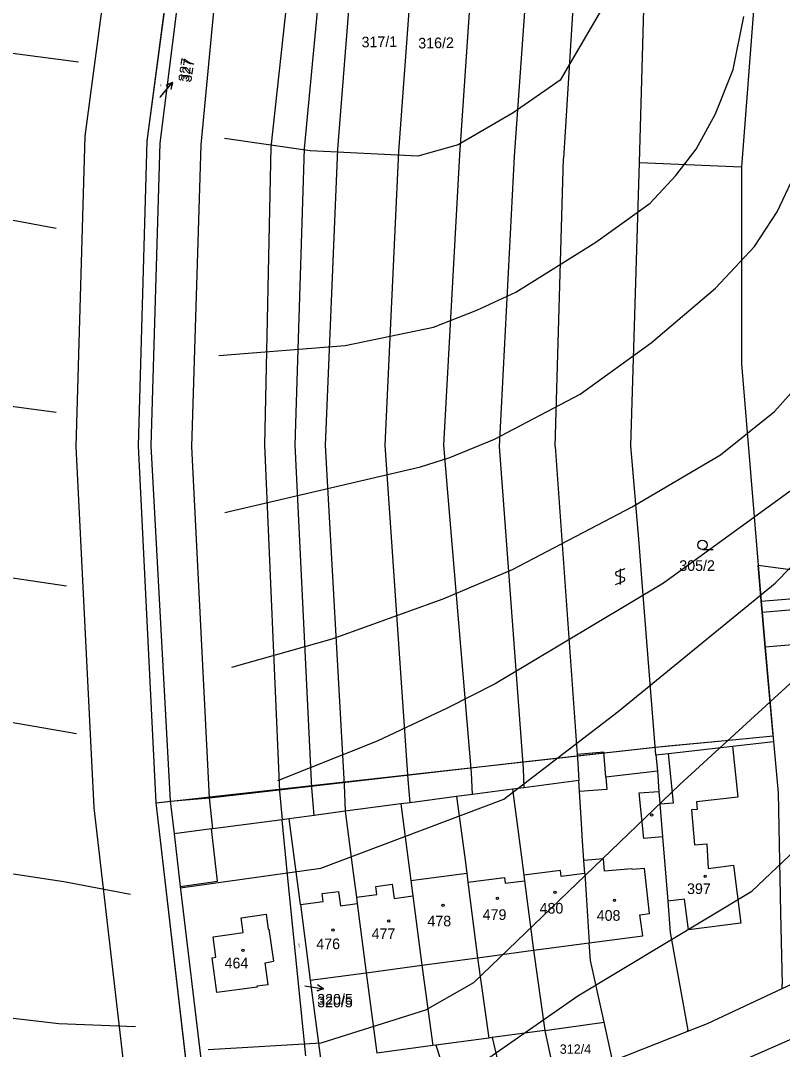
# Model space of a CAD drawing. Extents: x -555860 to -552701, y -1187050 to -1182291.
# Drawn here: x -555043.2 to -554921.4, y -1184505.6 to -1184341.2 of the extents above; entities that cross this region are included whole.
import ezdxf

# ---------------------------------------------------------------- set-up
doc = ezdxf.new("R2010")
doc.units = 0
for name, color, linetype in [('CYKLISTI_stav', 7, 'Continuous'), ('LEG_2b', 7, 'Continuous'), ('Level 16', 7, 'Continuous'), ('Level 25', 7, 'Continuous'), ('Level 28', 7, 'Continuous'), ('Level 30', 7, 'Continuous'), ('Level 32', 7, 'Continuous'), ('Level 40', 7, 'Continuous'), ('Level 41', 7, 'Continuous'), ('navrh_BV', 7, 'Continuous'), ('Poz předměty', 7, 'Continuous'), ('stav_BV', 7, 'Continuous')]:
    doc.layers.add(name, color=color, linetype=linetype)

msp = doc.modelspace()

# ---------------------------------------------------------------- linework, layer by layer
at = {"layer": 'CYKLISTI_stav'}
for p, q in [((-554929.38, -1184457.16), (-554928.54, -1184465.33)), ((-554938.82, -1184466.21), (-554939.64, -1184458.33)), ((-554944.28, -1184464.62), (-554941.16, -1184464.42)), ((-554943.57, -1184471.91), (-554944.28, -1184464.62)), ((-554928.54, -1184465.33), (-554935.16, -1184466.04)), ((-554935.16, -1184466.04), (-554935.03, -1184467.26)), ((-554941, -1184466.36), (-554938.82, -1184466.21)), ((-554935.03, -1184467.26), (-554935.93, -1184467.35)), ((-554935.93, -1184467.35), (-554935.45, -1184472.91)), ((-555011.69, -1184478.74), (-555012.69, -1184470.39)), ((-554940.57, -1184471.64), (-554943.57, -1184471.91)), ((-554935.45, -1184472.91), (-554933.51, -1184472.76)), ((-554980.78, -1184478.63), (-554971.87, -1184477.44)), ((-554956.87, -1184477.02), (-554962.74, -1184477.79)), ((-554956.75, -1184478.01), (-554956.87, -1184477.02)), ((-554952.99, -1184477.54), (-554956.75, -1184478.01)), ((-554929.24, -1184476.2), (-554928.03, -1184485.45)), ((-555017.69, -1184479.59), (-555011.69, -1184478.74)), ((-554986.42, -1184479.59), (-554983.79, -1184479.24)), ((-554983.79, -1184479.24), (-554983.49, -1184481.52)), ((-554971.68, -1184478.91), (-554965.84, -1184478.13)), ((-554965.84, -1184478.13), (-554965.71, -1184479.07)), ((-554965.71, -1184479.07), (-554962.63, -1184478.7)), ((-554989.51, -1184481.32), (-554986.24, -1184480.88)), ((-554986.24, -1184480.88), (-554986.42, -1184479.59)), ((-554998.44, -1184482.49), (-554994.79, -1184482.01)), ((-554983.49, -1184481.52), (-554980.47, -1184481.11)), ((-554937.06, -1184481.62), (-554939.74, -1184481.91)), ((-554936.4, -1184486.54), (-554937.06, -1184481.62)), ((-555007.91, -1184484.59), (-555003.94, -1184484.01)), ((-555003.94, -1184484.01), (-555003.63, -1184486.43)), ((-554943.72, -1184487.49), (-554944.19, -1184484.12)), ((-555007.75, -1184485.76), (-555007.91, -1184484.59)), ((-555007.59, -1184486.97), (-555007.75, -1184485.76)), ((-554928.03, -1184485.45), (-554936.4, -1184486.54)), ((-555012.42, -1184487.64), (-555009.79, -1184487.28)), ((-555009.79, -1184487.28), (-555007.59, -1184486.97)), ((-555003.63, -1184486.43), (-555003.48, -1184486.41)), ((-555003.48, -1184486.41), (-555002.77, -1184491.55)), ((-554952.28, -1184488.58), (-554943.72, -1184487.49)), ((-555011.97, -1184490.9), (-555012.42, -1184487.64)), ((-554961.21, -1184489.78), (-554952.28, -1184488.58)), ((-554970.13, -1184490.98), (-554961.21, -1184489.78)), ((-555012.57, -1184490.98), (-555011.97, -1184490.9)), ((-555011.79, -1184496.56), (-555012.57, -1184490.98)), ((-555004.11, -1184491.78), (-555002.77, -1184491.55)), ((-555003.59, -1184495.3), (-555004.11, -1184491.78)), ((-554987.96, -1184493.37), (-554979.04, -1184492.17)), ((-554979.04, -1184492.17), (-554970.13, -1184490.98)), ((-554996.87, -1184494.57), (-554987.96, -1184493.37)), ((-555005.39, -1184495.68), (-555011.79, -1184496.56)), ((-555003.59, -1184495.3), (-555005.41, -1184495.53)), ((-555005.41, -1184495.53), (-555005.39, -1184495.68))]:
    msp.add_line(p, q, dxfattribs=at)
for points in [[(-554924.65, -1184435.72), (-554914.69, -1184434.88), (-554914.08, -1184440.49), (-554924.15, -1184441.36)], [(-554949.62, -1184462.13), (-554949.46, -1184464.09), (-554953.84, -1184464.42)], [(-554933.51, -1184472.76), (-554933.27, -1184476.73), (-554929.24, -1184476.2)], [(-554944.19, -1184484.12), (-554942.63, -1184483.92), (-554943.46, -1184476.72), (-554945.43, -1184476.9), (-554945.45, -1184476.76), (-554949.82, -1184477.15), (-554950, -1184475.16), (-554953.14, -1184475.45)], [(-554994.79, -1184482.01), (-554994.96, -1184480.73), (-554992.37, -1184480.39)], [(-554992.37, -1184480.39), (-554992.07, -1184482.66), (-554989.39, -1184482.31)]]:
    msp.add_lwpolyline(points, dxfattribs=at)
at = {"layer": 'Level 16'}
for p, q in [((-555020.84, -1184353.4), (-555018.93, -1184351.09)), ((-555018.93, -1184351.09), (-555019.95, -1184351.54)), ((-555018.93, -1184351.09), (-555019.18, -1184352.18)), ((-554997.75, -1184495.49), (-554994.78, -1184495.95)), ((-554994.78, -1184495.95), (-554995.7, -1184495.3)), ((-554994.78, -1184495.95), (-554995.85, -1184496.29))]:
    msp.add_line(p, q, dxfattribs=at)
msp.add_lwpolyline([(-555020.92, -1184353.5), (-555020.84, -1184353.4)], dxfattribs=at)
at = {"layer": 'Level 25'}
for p, q in [((-554934.2, -1184425.74), (-554932.45, -1184425.74)), ((-554946.57, -1184428.8), (-554947.87, -1184429.28)), ((-554947.87, -1184429.88), (-554946.77, -1184430.21)), ((-554947.32, -1184428.8), (-554947.32, -1184431.3)), ((-554948.07, -1184431.3), (-554946.77, -1184430.81))]:
    msp.add_line(p, q, dxfattribs=at)
for centre, radius in [((-554934.2, -1184424.99), 0.75), ((-554942.31, -1184468.17), 0.175), ((-554933.75, -1184477.96), 0.175), ((-554957.76, -1184480.53), 0.175), ((-554975.66, -1184482.59), 0.175), ((-554966.96, -1184481.49), 0.175), ((-554948.25, -1184481.8), 0.175), ((-554984.33, -1184485.1), 0.175), ((-554993.25, -1184486.55), 0.175), ((-555007.64, -1184489.79), 0.175)]:
    msp.add_circle(centre, radius, dxfattribs=at)
for centre, start, end in [((-554947.74, -1184429.58), 113.579, 246.421), ((-554946.9, -1184430.51), 293.574, 66.426)]:
    msp.add_arc(centre, 0.329, start, end, dxfattribs=at)
at = {"layer": 'Level 28'}
msp.add_lwpolyline([(-555015.32, -1184519.62), (-555021.51, -1184466.21), (-555024.33, -1184409.14), (-555022.95, -1184360.44), (-555017.27, -1184317.79), (-555010.19, -1184272.95), (-555002.02, -1184215.93), (-554997.53, -1184189.35), (-554981.81, -1184092.43), (-554978.81, -1184069.43), (-554978.7, -1184068.23), (-554974.97, -1184028.67), (-554971.89, -1183991.64), (-554970.68, -1183959.95), (-554969.62, -1183950.63), (-554970.74, -1183944.48), (-554976.4, -1183875.26), (-554989.16, -1183790.18), (-554998.38, -1183762.03)], dxfattribs=at)
at = {"layer": 'Level 30'}
for points in [[(-555015.32, -1184519.62), (-555021.51, -1184466.21), (-555024.33, -1184409.14), (-555022.95, -1184360.44), (-555017.27, -1184317.79), (-555010.19, -1184272.95), (-555002.02, -1184215.93), (-554997.53, -1184189.35), (-554981.81, -1184092.43), (-554978.81, -1184069.43), (-554978.7, -1184068.23), (-554974.97, -1184028.67), (-554971.89, -1183991.64), (-554970.68, -1183959.95), (-554969.62, -1183950.63), (-554970.74, -1183944.48), (-554976.4, -1183875.26), (-554989.16, -1183790.18), (-554998.38, -1183762.03)], [(-555007.78, -1183765.47), (-554998.93, -1183792.49), (-554986.34, -1183876.41), (-554980.67, -1183945.79), (-554979.72, -1183950.97), (-554980.66, -1183959.19), (-554981.87, -1183991.03), (-554984.93, -1184027.79), (-554988.66, -1184067.3), (-554988.75, -1184068.33), (-554991.71, -1184090.98), (-555007.4, -1184187.72), (-555011.9, -1184214.39), (-555020.08, -1184271.46), (-555027.17, -1184316.35), (-555032.93, -1184359.64), (-555034.34, -1184409.25), (-555031.48, -1184467.03), (-555025.18, -1184521.37)]]:
    msp.add_lwpolyline(points, dxfattribs=at)
at = {"layer": 'Level 32'}
msp.add_lwpolyline([(-555015.32, -1184519.62), (-555021.51, -1184466.21), (-554941.7, -1184457.31), (-554939.69, -1184457.11), (-554929.41, -1184456.14), (-554922.9, -1184455.52), (-554924.15, -1184441.36), (-554924.65, -1184435.72), (-554924.8, -1184434.01), (-554925.29, -1184428.22), (-554889.77, -1184432.98)], dxfattribs=at)
at = {"layer": 'Level 40'}
for points in [[(-555010.51, -1184419.84), (-554979.26, -1184412.54), (-554974.55, -1184411.01), (-554967.43, -1184408.12), (-554953.75, -1184400.89), (-554942.38, -1184392.71), (-554932.12, -1184383.98), (-554925.88, -1184377.32), (-554922.27, -1184371.77), (-554918.68, -1184364.21), (-554916.93, -1184359.51), (-554915.17, -1184354.11), (-554913.05, -1184339.72)], [(-554968.32, -1184507), (-554954.09, -1184497.07), (-554926.29, -1184480.34), (-554905.35, -1184460.52), (-554897.17, -1184449.28), (-554878.59, -1184412.4), (-554869.58, -1184397.15), (-554865.56, -1184392.43), (-554859.74, -1184388), (-554857.4, -1184386.67), (-554854.19, -1184386.06), (-554850.45, -1184385.78), (-554846.15, -1184387.58), (-554843.21, -1184389.97), (-554839.49, -1184394.24), (-554831.73, -1184405.19), (-554814.26, -1184436.8), (-554809.54, -1184447.34), (-554801.36, -1184468.42), (-554798.59, -1184473.69), (-554791.52, -1184483.95), (-554773.1, -1184503.09), (-554773.59, -1184508.07)], [(-555037.48, -1184403.82), (-555074.1, -1184398.95), (-555078.29, -1184398.28)]]:
    msp.add_lwpolyline(points, dxfattribs=at)
at = {"layer": 'Level 41'}
for points in [[(-555009.41, -1184444.53), (-554993.4, -1184439.99), (-554975.66, -1184433.62), (-554964.56, -1184428.9), (-554945.43, -1184418.92), (-554931.28, -1184410.6), (-554922.69, -1184403.67), (-554916.86, -1184397.15), (-554914.5, -1184393.44), (-554911.03, -1184384.85), (-554909.52, -1184378.85), (-554908.82, -1184373.72), (-554904.87, -1184356.37), (-554899.22, -1184320.8)], [(-555017.68, -1184479.79), (-554995.19, -1184476.64), (-554965.95, -1184465.65), (-554947.65, -1184451.64), (-554922.55, -1184431.12), (-554910.21, -1184418.5), (-554900.92, -1184406.86), (-554896.62, -1184399.65), (-554893.43, -1184392.99), (-554887.05, -1184375.59), (-554882.43, -1184360.6), (-554876.22, -1184345.64), (-554870.15, -1184335.76)], [(-554885.82, -1184337.74), (-554896.15, -1184375.09), (-554900.09, -1184387.72), (-554903.28, -1184394.76), (-554906.6, -1184401.59), (-554909.05, -1184405.32), (-554911.32, -1184408.24), (-554919.78, -1184416.15), (-554940.44, -1184431.12), (-554967.33, -1184447.2), (-554975, -1184451.11), (-554986.19, -1184456.36), (-555002.13, -1184462.7)], [(-554950.31, -1184339.43), (-554956.94, -1184350.72), (-554964.42, -1184355.94), (-554973.25, -1184361.05), (-554979.66, -1184362.86), (-554996.88, -1184362.01), (-555010.57, -1184360.04)], [(-555011.47, -1184394.7), (-554991.31, -1184393.1), (-554977.16, -1184390.2), (-554970.24, -1184387.49), (-554964.01, -1184384.6), (-554951.25, -1184376.63), (-554942.52, -1184370.39), (-554938.45, -1184365.96), (-554935.21, -1184361.73), (-554932.1, -1184356.08), (-554929.28, -1184349.03), (-554927.59, -1184340.56)], [(-555033.93, -1184347.82), (-555073.36, -1184342.68)], [(-555122.35, -1184358.6), (-555037.47, -1184374.38)], [(-555061.07, -1184427.79), (-555035.85, -1184431.53)], [(-555013.18, -1184505.66), (-554995.15, -1184504.59), (-554978.42, -1184499.28), (-554970.73, -1184494.92), (-554937.8, -1184463.29), (-554915.2, -1184442.63)], [(-555086.58, -1184446.1), (-555034.25, -1184455.13)], [(-555052.47, -1184476.32), (-555036.27, -1184478.8), (-555025.64, -1184480.82)], [(-555053.03, -1184499.62), (-555037.06, -1184501.49), (-555024.84, -1184501.95)]]:
    msp.add_lwpolyline(points, dxfattribs=at)
at = {"layer": 'navrh_BV'}
for p, q in [((-555022.95, -1184360.44), (-555017.27, -1184317.79)), ((-555015.55, -1184317.88), (-555020.93, -1184360.76)), ((-555014.34, -1184361.07), (-555010.18, -1184318.12)), ((-554998.49, -1184318.69), (-555003.18, -1184361.4)), ((-554997.79, -1184361.65), (-554993.8, -1184318.94)), ((-554989.18, -1184319.15), (-554992.5, -1184361.76)), ((-554982.7, -1184362.13), (-554979.57, -1184319.46)), ((-554972.96, -1184362.65), (-554970.06, -1184319.85)), ((-554961.23, -1184320.08), (-554964.31, -1184362.94)), ((-554953.71, -1184320.39), (-554956.39, -1184363.26)), ((-554944.23, -1184363.88), (-554943.07, -1184320.7)), ((-554924.67, -1184321.82), (-554927.95, -1184364.58)), ((-555024.33, -1184409.14), (-555022.95, -1184360.44)), ((-555020.93, -1184360.76), (-555022.34, -1184409.18)), ((-555015.83, -1184409.34), (-555014.34, -1184361.07)), ((-555003.18, -1184361.4), (-555004.18, -1184409.04)), ((-554999.3, -1184409), (-554997.79, -1184361.65)), ((-554992.5, -1184361.76), (-554994.5, -1184409.13)), ((-554984.9, -1184409.04), (-554982.7, -1184362.13)), ((-554975.54, -1184409.07), (-554972.96, -1184362.65)), ((-554964.31, -1184362.94), (-554966.69, -1184409.24)), ((-554957.72, -1184409.24), (-554956.39, -1184363.26)), ((-554945.63, -1184409.18), (-554944.23, -1184363.88)), ((-554944.23, -1184363.88), (-554927.95, -1184364.58)), ((-554927.95, -1184364.58), (-554927.96, -1184396.06)), ((-554927.96, -1184396.06), (-554925.08, -1184430.8)), ((-555021.51, -1184466.21), (-555024.33, -1184409.14)), ((-555022.34, -1184409.18), (-555019.26, -1184465.9)), ((-555012.99, -1184465.41), (-555015.83, -1184409.34)), ((-555004.18, -1184409.04), (-555001.81, -1184464.36)), ((-554996.64, -1184463.84), (-554999.3, -1184409)), ((-554994.5, -1184409.13), (-554991.48, -1184463.33)), ((-554981.22, -1184462.47), (-554984.9, -1184409.04)), ((-554971.1, -1184461.45), (-554975.54, -1184409.07)), ((-554966.69, -1184409.24), (-554962.83, -1184460.72)), ((-554957.72, -1184409.24), (-554954.23, -1184458.47)), ((-554944.33, -1184424.72), (-554945.63, -1184409.18)), ((-554943.87, -1184430.29), (-554944.33, -1184424.72)), ((-554942.84, -1184443.15), (-554943.87, -1184430.29)), ((-554925.08, -1184430.8), (-554924.8, -1184434.01)), ((-554924.8, -1184434.01), (-554911.09, -1184432.84)), ((-554924.8, -1184434.01), (-554924.65, -1184435.72)), ((-554924.65, -1184435.72), (-554924.15, -1184441.36)), ((-554924.15, -1184441.36), (-554922.82, -1184456.41)), ((-554941.63, -1184458.56), (-554942.84, -1184443.15)), ((-554939.64, -1184458.33), (-554929.38, -1184457.16)), ((-554929.38, -1184457.16), (-554922.82, -1184456.41)), ((-554922.82, -1184456.41), (-554922.1, -1184464.6)), ((-554949.94, -1184458.14), (-554954.23, -1184458.47)), ((-554954.23, -1184458.47), (-554954.13, -1184459.84)), ((-554949.62, -1184462.13), (-554949.94, -1184458.14)), ((-554941.63, -1184458.56), (-554939.64, -1184458.33)), ((-554941.63, -1184458.56), (-554941.4, -1184461.15)), ((-554962.83, -1184460.72), (-554962.74, -1184463.81)), ((-554954.13, -1184459.84), (-554953.95, -1184462.65)), ((-554941.4, -1184461.15), (-554949.62, -1184462.13)), ((-554941.4, -1184461.15), (-554941.16, -1184464.42)), ((-554980.92, -1184466.2), (-554981.22, -1184462.47)), ((-554970.92, -1184464.88), (-554971.1, -1184461.45)), ((-554953.95, -1184462.65), (-554962.74, -1184463.81)), ((-554953.84, -1184464.42), (-554953.95, -1184462.65)), ((-555001.81, -1184464.36), (-555001.36, -1184468.91)), ((-554996.23, -1184468.22), (-554996.64, -1184463.84)), ((-554991.48, -1184463.33), (-554991.31, -1184467.57)), ((-554964.57, -1184464.05), (-554970.92, -1184464.88)), ((-554962.74, -1184463.81), (-554964.57, -1184464.05)), ((-554964.57, -1184464.05), (-554963.27, -1184473.67)), ((-554953.57, -1184468.62), (-554953.84, -1184464.42)), ((-554941.16, -1184464.42), (-554941, -1184466.36)), ((-555019.26, -1184465.9), (-555018.65, -1184471.18)), ((-555012.43, -1184470.36), (-555012.99, -1184465.41)), ((-554973.48, -1184465.22), (-554980.92, -1184466.2)), ((-554970.92, -1184464.88), (-554973.48, -1184465.22)), ((-554973.48, -1184465.22), (-554972.19, -1184474.93)), ((-554922.1, -1184464.6), (-554921.7, -1184483.81)), ((-555015.32, -1184519.62), (-555021.51, -1184466.21)), ((-554991.31, -1184467.57), (-554996.23, -1184468.22)), ((-554982.4, -1184466.4), (-554991.31, -1184467.57)), ((-554991.31, -1184467.57), (-554990.02, -1184477.43)), ((-554980.92, -1184466.2), (-554982.4, -1184466.4)), ((-554982.4, -1184466.4), (-554981.1, -1184476.18)), ((-554941, -1184466.36), (-554940.57, -1184471.64)), ((-555001.36, -1184468.91), (-555012.43, -1184470.36)), ((-555000.23, -1184468.75), (-555001.36, -1184468.91)), ((-555000.5, -1184477.72), (-555001.36, -1184468.91)), ((-554996.23, -1184468.22), (-555000.23, -1184468.75)), ((-554998.44, -1184482.49), (-555000.23, -1184468.75)), ((-554953.36, -1184472.29), (-554953.57, -1184468.62)), ((-555012.69, -1184470.39), (-555018.65, -1184471.18)), ((-555012.43, -1184470.36), (-555012.69, -1184470.39)), ((-555018.65, -1184471.18), (-555017.69, -1184479.59)), ((-554953.14, -1184475.45), (-554953.36, -1184472.29)), ((-554940.57, -1184471.64), (-554939.74, -1184481.91)), ((-554963.27, -1184473.67), (-554962.74, -1184477.79)), ((-554972.19, -1184474.93), (-554971.87, -1184477.44)), ((-554952.99, -1184477.54), (-554953.14, -1184475.45)), ((-554990.02, -1184477.43), (-554989.51, -1184481.32)), ((-554981.1, -1184476.18), (-554980.78, -1184478.63)), ((-554971.87, -1184477.44), (-554971.68, -1184478.91)), ((-554952.99, -1184477.54), (-554952.28, -1184488.58)), ((-554997.59, -1184506.66), (-555000.5, -1184477.72)), ((-554980.78, -1184478.63), (-554980.47, -1184481.11)), ((-554971.68, -1184478.91), (-554970.13, -1184490.98)), ((-554962.74, -1184477.79), (-554962.63, -1184478.7)), ((-554962.63, -1184478.7), (-554961.21, -1184489.78)), ((-555017.69, -1184479.59), (-555014.19, -1184508.49)), ((-554998.44, -1184482.49), (-554996.87, -1184494.57)), ((-554989.51, -1184481.32), (-554989.39, -1184482.31)), ((-554989.39, -1184482.31), (-554987.96, -1184493.37)), ((-554980.47, -1184481.11), (-554979.04, -1184492.17)), ((-554939.74, -1184481.91), (-554939.33, -1184486.97)), ((-554921.7, -1184483.81), (-554921.47, -1184495.24)), ((-554939.33, -1184486.97), (-554936.52, -1184502.58)), ((-554952.1, -1184491.44), (-554952.28, -1184488.58)), ((-554921.46, -1184495.88), (-554905.61, -1184488.47)), ((-554961.21, -1184489.78), (-554959.36, -1184502.59)), ((-554979.04, -1184492.17), (-554977.27, -1184505.03)), ((-554970.13, -1184490.98), (-554968.32, -1184503.81)), ((-554949.91, -1184501.3), (-554952.1, -1184491.44)), ((-554987.96, -1184493.37), (-554986.23, -1184506.25)), ((-554996.87, -1184494.57), (-554995.19, -1184507.48)), ((-554921.46, -1184495.88), (-554921.47, -1184495.24)), ((-554933.4, -1184501.47), (-554921.46, -1184495.88)), ((-554959.36, -1184502.59), (-554949.91, -1184501.3)), ((-554948.61, -1184507.11), (-554949.91, -1184501.3)), ((-554936.5, -1184502.7), (-554933.4, -1184501.47)), ((-554916.15, -1184502.31), (-554930.4, -1184508.59)), ((-554968.32, -1184503.81), (-554976.81, -1184504.97)), ((-554967.79, -1184503.74), (-554968.32, -1184503.81)), ((-554959.36, -1184502.59), (-554967.79, -1184503.74)), ((-554967.79, -1184503.74), (-554965.42, -1184513.65)), ((-554959.36, -1184502.59), (-554957.66, -1184510.64)), ((-554948.53, -1184507.47), (-554936.5, -1184502.7)), ((-554936.5, -1184502.7), (-554936.52, -1184502.58)), ((-554977.27, -1184505.03), (-554986.23, -1184506.25)), ((-554976.81, -1184504.97), (-554977.27, -1184505.03)), ((-554976.81, -1184504.97), (-554972.96, -1184516.52))]:
    msp.add_line(p, q, dxfattribs=at)
at = {"layer": 'Poz předměty'}
for points in [[(-554925.29, -1184428.22), (-554889.77, -1184432.98)], [(-555021.51, -1184466.21), (-555019.25, -1184465.96), (-555012.99, -1184465.41), (-554962.91, -1184459.68), (-554941.73, -1184457.31), (-554929.41, -1184456.14), (-554922.9, -1184455.52)]]:
    msp.add_lwpolyline(points, dxfattribs=at)
at = {"layer": 'stav_BV'}
for p, q in [((-555020.84, -1184353.4), (-555018.91, -1184351.1)), ((-555018.91, -1184351.1), (-555019.94, -1184351.55)), ((-555018.91, -1184351.1), (-555019.17, -1184352.19)), ((-555020.92, -1184353.5), (-555020.84, -1184353.4)), ((-554997.75, -1184495.49), (-554994.79, -1184495.96)), ((-554994.79, -1184495.96), (-554995.7, -1184495.31)), ((-554994.79, -1184495.96), (-554995.85, -1184496.3))]:
    msp.add_line(p, q, dxfattribs=at)

# ---------------------------------------------------------------- texts
at = {"layer": 'LEG_2b'}
for s, height, rotation, p in [('317/1', 1.7, 1, (-554988.66, -1184345.48)), ('316/2', 1.7, 1, (-554979.6, -1184345.66)), ('327', 1.7, 82, (-555015.9, -1184351.15)), ('327', 0.2, 83, (-555020.73, -1184351.76)), ('320/5', 0.2, 276, (-554998.81, -1184488.69))]:
    msp.add_text(s, height=height, rotation=rotation, dxfattribs=at).set_placement(p)
for s, height, p in [('305/2', 1.7, (-554937.89, -1184429.15)), ('397', 1.7, (-554936.65, -1184480.79)), ('480', 1.7, (-554960.22, -1184483.92)), ('478', 1.7, (-554978.15, -1184485.96)), ('479', 1.7, (-554969.32, -1184484.94)), ('408', 1.7, (-554951.09, -1184485.07)), ('477', 1.7, (-554987.08, -1184488)), ('476', 1.7, (-554995.91, -1184489.61)), ('464', 1.7, (-555010.57, -1184492.68)), ('320/5', 1.7, (-554995.77, -1184498.9)), ('312/4', 1.5, (-554957, -1184506.33))]:
    msp.add_text(s, height=height, dxfattribs=at).set_placement(p)
at = {"layer": 'Level 16'}
msp.add_text('327', height=1.7, rotation=81.9, dxfattribs=at).set_placement((-555016.32, -1184351.09))
msp.add_text('320/5', height=1.7, dxfattribs=at).set_placement((-554995.77, -1184498.47))

doc.saveas('drawing.dxf')
